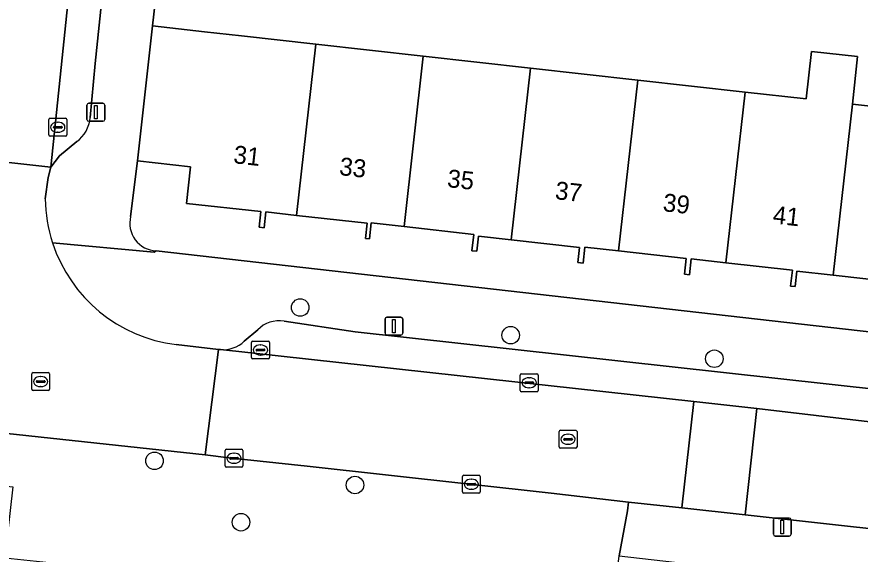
# Model space of a CAD drawing. Extents: x 162082 to 163401, y 388089 to 388636.
# Drawn here: x 163010.22 to 163057.31, y 388370.7 to 388400.69 of the extents above; entities that cross this region are included whole.
import ezdxf

# ---------------------------------------------------------------- set-up
doc = ezdxf.new("R2010")
doc.units = 0
for name, color, linetype in [('IMGEO_Boom', 7, 'Continuous'), ('IMGEO_Erf', 7, 'Continuous'), ('IMGEO_Fietspad_open', 7, 'Continuous'), ('IMGEO_Kolk', 7, 'Continuous'), ('IMGEO_Lichtmast', 7, 'Continuous'), ('IMGEO_Pand', 7, 'Continuous'), ('IMGEO_Pand_nummerreeks', 7, 'Continuous'), ('IMGEO_Parkeervlak_open', 7, 'Continuous'), ('IMGEO_Rijbaan_lokaal_open', 7, 'Continuous'), ('IMGEO_Rioolput', 7, 'Continuous'), ('IMGEO_Voetpad_open', 7, 'Continuous')]:
    doc.layers.add(name, color=color, linetype=linetype)

msp = doc.modelspace()

# ---------------------------------------------------------------- linework, layer by layer
at = {"layer": 'IMGEO_Boom'}
for centre in [(163026.044, 388384.462), (163037.798, 388382.916), (163049.169, 388381.604), (163017.91, 388375.907), (163029.102, 388374.553), (163022.737, 388372.478)]:
    msp.add_circle(centre, 0.489, dxfattribs=at)
at = {"layer": 'IMGEO_Erf'}
for points in [[(163018.02, 388402.158), (163017.798, 388400.18), (163020.69, 388399.858), (163022.768, 388399.626), (163026.911, 388399.164), (163032.904, 388398.495), (163038.897, 388397.826), (163044.889, 388397.158), (163050.882, 388396.489), (163054.301, 388396.107), (163054.596, 388398.752), (163057.17, 388398.465), (163056.875, 388395.82), (163062.869, 388395.152)], [(163059.45, 388385.853), (163055.807, 388386.26), (163053.771, 388386.487), (163053.675, 388385.629), (163053.428, 388385.656), (163053.528, 388386.552), (163049.818, 388386.966), (163047.879, 388387.182), (163047.779, 388386.286), (163047.5, 388386.317), (163047.599, 388387.201), (163043.824, 388387.622), (163041.946, 388387.832), (163041.847, 388386.939), (163041.538, 388386.974), (163041.632, 388387.818), (163037.827, 388388.243), (163035.998, 388388.447), (163035.904, 388387.603), (163035.631, 388387.633), (163035.733, 388388.543), (163031.841, 388388.978), (163030.004, 388389.183), (163029.904, 388388.291), (163029.696, 388388.314), (163029.791, 388389.164), (163025.843, 388389.604), (163024.126, 388389.796), (163024.028, 388388.917), (163023.755, 388388.947), (163023.852, 388389.814), (163019.698, 388390.277), (163019.926, 388392.317), (163016.958, 388392.649), (163016.576, 388389.543)], [(163017.997, 388387.624), (163097.61, 388378.592), (163098.133, 388383.545), (163096.315, 388383.748), (163096.219, 388382.89), (163095.866, 388382.93), (163095.962, 388383.791), (163091.985, 388384.235), (163090.348, 388384.418), (163090.255, 388383.585), (163089.968, 388383.617), (163090.061, 388384.449)]]:
    msp.add_lwpolyline(points, dxfattribs=at)
msp.add_arc((163018.058, 388389.155), 1.532, 165.3291, 267.71, dxfattribs=at)
at = {"layer": 'IMGEO_Fietspad_open'}
msp.add_lwpolyline([(163016.205, 388431.805), (163016.24, 388432.122), (163016.909, 388438.131), (163017.167, 388440.446), (163022.171, 388484.155), (163022.331, 388485.538), (163022.401, 388486.015), (163022.5, 388486.487), (163016.583, 388486.977), (163013.341, 388456.791), (163013.489, 388456.562), (163010.809, 388434.841), (163010.697, 388434.531), (163006.686, 388398.356), (163006.056, 388392.971), (163012.127, 388392.302)], close=True, dxfattribs=at)
at = {"layer": 'IMGEO_Kolk'}
for p, q in [((163012.006, 388394.1), (163012.006, 388394.952)), ((163012.081, 388395.026), (163012.933, 388395.026)), ((163012.494, 388394.806), (163012.519, 388394.806)), ((163013.007, 388394.952), (163013.007, 388394.1)), ((163012.265, 388394.52), (163012.265, 388394.532)), ((163012.703, 388394.483), (163012.305, 388394.483)), ((163012.308, 388394.569), (163012.706, 388394.569)), ((163012.749, 388394.532), (163012.749, 388394.52)), ((163012.933, 388394.026), (163012.081, 388394.026)), ((163012.517, 388394.246), (163012.492, 388394.246)), ((163023.326, 388381.666), (163023.326, 388382.518)), ((163023.401, 388382.592), (163024.253, 388382.592)), ((163024.327, 388382.518), (163024.327, 388381.666)), ((163023.585, 388382.086), (163023.585, 388382.098)), ((163024.023, 388382.049), (163023.625, 388382.049)), ((163023.628, 388382.135), (163024.026, 388382.135)), ((163023.814, 388382.372), (163023.839, 388382.372)), ((163024.069, 388382.098), (163024.069, 388382.086)), ((163024.253, 388381.592), (163023.401, 388381.592)), ((163023.837, 388381.812), (163023.812, 388381.812)), ((163038.33, 388379.839), (163038.33, 388380.691)), ((163038.405, 388380.765), (163039.257, 388380.765)), ((163039.331, 388380.691), (163039.331, 388379.839)), ((163038.589, 388380.259), (163038.589, 388380.271)), ((163039.027, 388380.222), (163038.629, 388380.222)), ((163038.632, 388380.308), (163039.03, 388380.308)), ((163038.818, 388380.545), (163038.843, 388380.545)), ((163039.073, 388380.271), (163039.073, 388380.259)), ((163039.257, 388379.765), (163038.405, 388379.765)), ((163038.841, 388379.985), (163038.816, 388379.985)), ((163021.847, 388375.622), (163021.847, 388376.474)), ((163021.922, 388376.548), (163022.774, 388376.548)), ((163022.848, 388376.474), (163022.848, 388375.622)), ((163022.106, 388376.042), (163022.106, 388376.054)), ((163022.544, 388376.005), (163022.146, 388376.005)), ((163022.149, 388376.091), (163022.547, 388376.091)), ((163022.335, 388376.328), (163022.36, 388376.328)), ((163022.59, 388376.054), (163022.59, 388376.042)), ((163022.774, 388375.548), (163021.922, 388375.548)), ((163022.358, 388375.768), (163022.333, 388375.768)), ((163035.099, 388374.171), (163035.099, 388375.023)), ((163035.174, 388375.097), (163036.026, 388375.097)), ((163036.1, 388375.023), (163036.1, 388374.171)), ((163035.358, 388374.591), (163035.358, 388374.603)), ((163035.796, 388374.554), (163035.398, 388374.554)), ((163035.401, 388374.64), (163035.799, 388374.64)), ((163035.587, 388374.877), (163035.612, 388374.877)), ((163035.842, 388374.603), (163035.842, 388374.591)), ((163036.026, 388374.097), (163035.174, 388374.097)), ((163035.61, 388374.317), (163035.585, 388374.317))]:
    msp.add_line(p, q, dxfattribs=at)
for points in [[(163012.006, 388394.1), (163012.006, 388394.952)], [(163012.081, 388395.026), (163012.933, 388395.026)], [(163013.007, 388394.952), (163013.007, 388394.1)], [(163012.933, 388394.026), (163012.081, 388394.026)], [(163023.326, 388381.666), (163023.326, 388382.518)], [(163023.401, 388382.592), (163024.253, 388382.592)], [(163024.327, 388382.518), (163024.327, 388381.666)], [(163024.253, 388381.592), (163023.401, 388381.592)], [(163038.33, 388379.839), (163038.33, 388380.691)], [(163038.405, 388380.765), (163039.257, 388380.765)], [(163039.331, 388380.691), (163039.331, 388379.839)], [(163039.257, 388379.765), (163038.405, 388379.765)], [(163021.847, 388375.622), (163021.847, 388376.474)], [(163021.922, 388376.548), (163022.774, 388376.548)], [(163022.848, 388376.474), (163022.848, 388375.622)], [(163022.774, 388375.548), (163021.922, 388375.548)], [(163035.099, 388374.171), (163035.099, 388375.023)], [(163035.174, 388375.097), (163036.026, 388375.097)], [(163036.1, 388375.023), (163036.1, 388374.171)], [(163036.026, 388374.097), (163035.174, 388374.097)]]:
    msp.add_lwpolyline(points, dxfattribs=at)
for centre, radius, start, end in [((163012.083, 388394.95), 0.0765, 91.552, 178.448), ((163012.083, 388394.95), 0.0765, 91.552, 178.448), ((163012.931, 388394.95), 0.0765, 1.552, 88.448), ((163012.931, 388394.95), 0.0765, 1.552, 88.448), ((163012.305, 388394.529), 0.0403, 85.8775, 175.7526), ((163012.302, 388394.519), 0.0366, 178.938, 274.7102), ((163012.706, 388394.526), 0.043, 264.8664, 352.4533), ((163012.71, 388394.531), 0.0386, 1.7309, 96.639), ((163012.083, 388394.102), 0.0765, 181.552, 268.448), ((163012.083, 388394.102), 0.0765, 181.552, 268.448), ((163012.931, 388394.102), 0.0765, 271.552, 358.448), ((163012.931, 388394.102), 0.0765, 271.552, 358.448), ((163023.403, 388382.516), 0.0765, 91.552, 178.448), ((163023.403, 388382.516), 0.0765, 91.552, 178.448), ((163024.251, 388382.516), 0.0765, 1.552, 88.448), ((163024.251, 388382.516), 0.0765, 1.552, 88.448), ((163023.625, 388382.095), 0.0403, 85.8775, 175.7526), ((163023.622, 388382.085), 0.0366, 178.938, 274.7102), ((163024.026, 388382.092), 0.043, 264.8664, 352.4533), ((163024.03, 388382.097), 0.0386, 1.7309, 96.639), ((163023.403, 388381.668), 0.0765, 181.552, 268.448), ((163023.403, 388381.668), 0.0765, 181.552, 268.448), ((163024.251, 388381.668), 0.0765, 271.552, 358.448), ((163024.251, 388381.668), 0.0765, 271.552, 358.448), ((163038.407, 388380.689), 0.0765, 91.552, 178.448), ((163038.407, 388380.689), 0.0765, 91.552, 178.448), ((163039.255, 388380.689), 0.0765, 1.552, 88.448), ((163039.255, 388380.689), 0.0765, 1.552, 88.448), ((163038.629, 388380.268), 0.0403, 85.8775, 175.7526), ((163038.626, 388380.258), 0.0366, 178.938, 274.7102), ((163039.03, 388380.265), 0.043, 264.8664, 352.4533), ((163039.034, 388380.27), 0.0386, 1.7309, 96.639), ((163038.407, 388379.841), 0.0765, 181.552, 268.448), ((163038.407, 388379.841), 0.0765, 181.552, 268.448), ((163039.255, 388379.841), 0.0765, 271.552, 358.448), ((163039.255, 388379.841), 0.0765, 271.552, 358.448), ((163021.924, 388376.472), 0.0765, 91.552, 178.448), ((163021.924, 388376.472), 0.0765, 91.552, 178.448), ((163022.772, 388376.472), 0.0765, 1.552, 88.448), ((163022.772, 388376.472), 0.0765, 1.552, 88.448), ((163022.146, 388376.051), 0.0403, 85.8775, 175.7526), ((163022.143, 388376.041), 0.0366, 178.938, 274.7102), ((163022.547, 388376.048), 0.043, 264.8664, 352.4533), ((163022.551, 388376.053), 0.0386, 1.7309, 96.639), ((163021.924, 388375.624), 0.0765, 181.552, 268.448), ((163021.924, 388375.624), 0.0765, 181.552, 268.448), ((163022.772, 388375.624), 0.0765, 271.552, 358.448), ((163022.772, 388375.624), 0.0765, 271.552, 358.448), ((163035.176, 388375.021), 0.0765, 91.552, 178.448), ((163035.176, 388375.021), 0.0765, 91.552, 178.448), ((163036.024, 388375.021), 0.0765, 1.552, 88.448), ((163036.024, 388375.021), 0.0765, 1.552, 88.448), ((163035.398, 388374.6), 0.0403, 85.8775, 175.7526), ((163035.395, 388374.59), 0.0366, 178.938, 274.7102), ((163035.799, 388374.597), 0.043, 264.8664, 352.4533), ((163035.803, 388374.602), 0.0386, 1.7309, 96.639), ((163035.176, 388374.173), 0.0765, 181.552, 268.448), ((163035.176, 388374.173), 0.0765, 181.552, 268.448), ((163036.024, 388374.173), 0.0765, 271.552, 358.448), ((163036.024, 388374.173), 0.0765, 271.552, 358.448)]:
    msp.add_arc(centre, radius, start, end, dxfattribs=at)
for centre, major_axis, ratio, start_param, end_param in [((163012.493, 388394.526), (-0.387, 0.002), 0.722429, 4.712389, 7.853982), ((163012.518, 388394.526), (-0.39, 0.002), 0.717154, 1.570796, 4.712389), ((163023.813, 388382.092), (-0.387, 0.002), 0.722429, 4.712389, 7.853982), ((163023.838, 388382.092), (-0.39, 0.002), 0.717154, 1.570796, 4.712389), ((163038.817, 388380.265), (-0.387, 0.002), 0.722429, 4.712389, 7.853982), ((163038.842, 388380.265), (-0.39, 0.002), 0.717154, 1.570796, 4.712389), ((163022.334, 388376.048), (-0.387, 0.002), 0.722429, 4.712389, 7.853982), ((163022.359, 388376.048), (-0.39, 0.002), 0.717154, 1.570796, 4.712389), ((163035.586, 388374.597), (-0.387, 0.002), 0.722429, 4.712389, 7.853982), ((163035.611, 388374.597), (-0.39, 0.002), 0.717154, 1.570796, 4.712389)]:
    msp.add_ellipse(centre, major_axis=major_axis, ratio=ratio, start_param=start_param, end_param=end_param, dxfattribs=at)
at = {"layer": 'IMGEO_Lichtmast'}
for p, q in [((163014.136, 388394.962), (163014.136, 388395.762)), ((163014.136, 388395.762), (163014.136, 388394.962)), ((163014.236, 388395.862), (163015.026, 388395.862)), ((163015.026, 388395.862), (163014.236, 388395.862)), ((163015.126, 388395.762), (163015.126, 388394.962)), ((163015.126, 388394.962), (163015.126, 388395.762)), ((163015.026, 388394.862), (163014.236, 388394.862)), ((163014.236, 388394.862), (163015.026, 388394.862)), ((163030.78, 388383.023), (163030.78, 388383.823)), ((163030.78, 388383.823), (163030.78, 388383.023)), ((163030.88, 388383.923), (163031.67, 388383.923)), ((163031.67, 388383.923), (163030.88, 388383.923)), ((163031.77, 388383.823), (163031.77, 388383.023)), ((163031.77, 388383.023), (163031.77, 388383.823)), ((163031.67, 388382.923), (163030.88, 388382.923)), ((163030.88, 388382.923), (163031.67, 388382.923)), ((163052.565, 388372.71), (163053.355, 388372.71)), ((163053.355, 388372.71), (163052.565, 388372.71)), ((163052.465, 388371.81), (163052.465, 388372.61)), ((163052.465, 388372.61), (163052.465, 388371.81)), ((163053.455, 388372.61), (163053.455, 388371.81)), ((163053.455, 388371.81), (163053.455, 388372.61)), ((163053.355, 388371.71), (163052.565, 388371.71)), ((163052.565, 388371.71), (163053.355, 388371.71))]:
    msp.add_line(p, q, dxfattribs=at)
for points in [[(163014.556, 388395.737), (163014.706, 388395.737), (163014.706, 388394.987), (163014.556, 388394.987), (163014.556, 388395.737)], [(163031.2, 388383.798), (163031.35, 388383.798), (163031.35, 388383.048), (163031.2, 388383.048), (163031.2, 388383.798)], [(163052.885, 388372.585), (163053.035, 388372.585), (163053.035, 388371.835), (163052.885, 388371.835), (163052.885, 388372.585)]]:
    msp.add_lwpolyline(points, dxfattribs=at)
for centre, start, end in [((163014.236, 388395.762), 90, 180), ((163014.236, 388395.762), 90, 180), ((163015.026, 388395.762), 0, 90), ((163015.026, 388395.762), 360, 90), ((163014.236, 388394.962), 180, 270), ((163014.236, 388394.962), 180, 270), ((163015.026, 388394.962), 270, 0), ((163015.026, 388394.962), 270, 0), ((163030.88, 388383.823), 90, 180), ((163030.88, 388383.823), 90, 180), ((163031.67, 388383.823), 0, 90), ((163031.67, 388383.823), 360, 90), ((163030.88, 388383.023), 180, 270), ((163030.88, 388383.023), 180, 270), ((163031.67, 388383.023), 270, 0), ((163031.67, 388383.023), 270, 0), ((163052.565, 388372.61), 90, 180), ((163052.565, 388372.61), 90, 180), ((163053.355, 388372.61), 0, 90), ((163053.355, 388372.61), 360, 90), ((163052.565, 388371.81), 180, 270), ((163052.565, 388371.81), 180, 270), ((163053.355, 388371.81), 270, 0), ((163053.355, 388371.81), 270, 0)]:
    msp.add_arc(centre, 0.1, start, end, dxfattribs=at)
at = {"layer": 'IMGEO_Pand'}
for points in [[(163025.843, 388389.604), (163026.911, 388399.164), (163022.768, 388399.626), (163020.69, 388399.858), (163017.798, 388400.18), (163016.958, 388392.649), (163019.926, 388392.317), (163019.698, 388390.277), (163023.852, 388389.814), (163023.755, 388388.947), (163024.028, 388388.917), (163024.126, 388389.796)], [(163025.843, 388389.604), (163029.791, 388389.164), (163029.696, 388388.314), (163029.904, 388388.291), (163030.004, 388389.183), (163031.841, 388388.978), (163032.904, 388398.495), (163026.911, 388399.164)], [(163056.875, 388395.82), (163057.17, 388398.465), (163054.596, 388398.752), (163054.301, 388396.107), (163050.882, 388396.489), (163049.818, 388386.966), (163053.528, 388386.552), (163053.428, 388385.656), (163053.675, 388385.629), (163053.771, 388386.487), (163055.807, 388386.26)], [(163031.841, 388388.978), (163035.733, 388388.543), (163035.631, 388387.633), (163035.904, 388387.603), (163035.998, 388388.447), (163037.827, 388388.243), (163038.897, 388397.826), (163032.904, 388398.495)], [(163044.889, 388397.158), (163038.897, 388397.826), (163037.827, 388388.243), (163041.632, 388387.818), (163041.538, 388386.974), (163041.847, 388386.939), (163041.946, 388387.832), (163043.824, 388387.622)], [(163044.889, 388397.158), (163043.824, 388387.622), (163047.599, 388387.201), (163047.5, 388386.317), (163047.779, 388386.286), (163047.879, 388387.182), (163049.818, 388386.966), (163050.882, 388396.489)], [(163055.807, 388386.26), (163059.45, 388385.853), (163059.351, 388384.965), (163059.63, 388384.934), (163059.73, 388385.826), (163061.8, 388385.595), (163062.869, 388395.152), (163056.875, 388395.82)]]:
    msp.add_lwpolyline(points, close=True, dxfattribs=at)
at = {"layer": 'IMGEO_Parkeervlak_open'}
for points in [[(163016.205, 388431.805), (163012.127, 388392.302), (163012.608, 388392.923), (163013.562, 388393.721)], [(163014.314, 388395.068), (163014.598, 388398.092), (163015.484, 388406.665), (163015.969, 388410.514), (163017.799, 388428.233), (163017.566, 388429.63), (163016.891, 388430.415)], [(163029.112, 388383.106), (163025.141, 388383.695)], [(163021.586, 388382.114), (163048.015, 388379.213), (163051.544, 388378.826), (163071.745, 388376.443), (163110.336, 388372.094), (163110.59, 388374.111), (163101.638, 388375.101), (163097.053, 388375.608), (163029.112, 388383.106)], [(163023.671, 388383.215), (163022.922, 388382.58)]]:
    msp.add_lwpolyline(points, dxfattribs=at)
for centre, radius, start, end in [((163012.479, 388395.209), 1.84, 306.0477, 355.605), ((163024.85, 388382.096), 1.625, 79.6696, 136.4973), ((163021.723, 388383.87), 1.761, 265.5468, 312.911)]:
    msp.add_arc(centre, radius, start, end, dxfattribs=at)
at = {"layer": 'IMGEO_Rijbaan_lokaal_open'}
for points in [[(163011.808, 388390.527), (163011.963, 388391.713), (163012.127, 388392.302), (163006.056, 388392.971), (163005.941, 388391.837)], [(162996.782, 388384.817), (162993.964, 388385.201), (162984.836, 388386.191), (162984.268, 388380.165), (163020.733, 388376.234), (163021.473, 388382.126), (163019.11, 388382.395)]]:
    msp.add_lwpolyline(points, dxfattribs=at)
for points in [[(163021.473, 388382.126), (163020.733, 388376.234), (163022.055, 388376.08), (163026.424, 388375.608), (163040.062, 388374.092), (163044.378, 388373.604), (163047.36, 388373.275), (163048.015, 388379.213), (163021.586, 388382.114)], [(163048.015, 388379.213), (163047.36, 388373.275), (163050.888, 388372.886), (163051.544, 388378.826)], [(163071.745, 388376.443), (163051.544, 388378.826), (163050.888, 388372.886), (163109.621, 388366.406), (163110.336, 388372.094)]]:
    msp.add_lwpolyline(points, close=True, dxfattribs=at)
for centre, radius, start, end in [((163020.166, 388390.654), 8.359, 180.8673, 197.9968), ((163020.12, 388390.646), 8.313, 198.0479, 263.0212)]:
    msp.add_arc(centre, radius, start, end, dxfattribs=at)
at = {"layer": 'IMGEO_Rioolput'}
for p, q in [((163011.051, 388379.904), (163011.051, 388380.756)), ((163011.126, 388380.83), (163011.978, 388380.83)), ((163012.052, 388380.756), (163012.052, 388379.904)), ((163011.31, 388380.324), (163011.31, 388380.336)), ((163011.748, 388380.287), (163011.35, 388380.287)), ((163011.353, 388380.373), (163011.751, 388380.373)), ((163011.539, 388380.61), (163011.564, 388380.61)), ((163011.794, 388380.336), (163011.794, 388380.324)), ((163011.978, 388379.83), (163011.126, 388379.83)), ((163011.562, 388380.05), (163011.537, 388380.05)), ((163040.499, 388376.683), (163040.499, 388377.535)), ((163040.574, 388377.609), (163041.426, 388377.609)), ((163040.987, 388377.389), (163041.012, 388377.389)), ((163041.5, 388377.535), (163041.5, 388376.683)), ((163040.758, 388377.103), (163040.758, 388377.115)), ((163041.196, 388377.066), (163040.798, 388377.066)), ((163040.801, 388377.152), (163041.199, 388377.152)), ((163041.242, 388377.115), (163041.242, 388377.103)), ((163041.426, 388376.609), (163040.574, 388376.609)), ((163041.01, 388376.829), (163040.985, 388376.829))]:
    msp.add_line(p, q, dxfattribs=at)
for points in [[(163011.051, 388379.904), (163011.051, 388380.756)], [(163011.126, 388380.83), (163011.978, 388380.83)], [(163012.052, 388380.756), (163012.052, 388379.904)], [(163011.978, 388379.83), (163011.126, 388379.83)], [(163040.499, 388376.683), (163040.499, 388377.535)], [(163040.574, 388377.609), (163041.426, 388377.609)], [(163041.5, 388377.535), (163041.5, 388376.683)], [(163041.426, 388376.609), (163040.574, 388376.609)]]:
    msp.add_lwpolyline(points, dxfattribs=at)
for centre, radius, start, end in [((163011.128, 388380.754), 0.0765, 91.552, 178.448), ((163011.128, 388380.754), 0.0765, 91.552, 178.448), ((163011.976, 388380.754), 0.0765, 1.552, 88.448), ((163011.976, 388380.754), 0.0765, 1.552, 88.448), ((163011.35, 388380.333), 0.0403, 85.8775, 175.7526), ((163011.347, 388380.323), 0.0366, 178.938, 274.7102), ((163011.751, 388380.33), 0.043, 264.8664, 352.4533), ((163011.755, 388380.335), 0.0386, 1.7309, 96.639), ((163011.128, 388379.906), 0.0765, 181.552, 268.448), ((163011.128, 388379.906), 0.0765, 181.552, 268.448), ((163011.976, 388379.906), 0.0765, 271.552, 358.448), ((163011.976, 388379.906), 0.0765, 271.552, 358.448), ((163040.576, 388377.533), 0.0765, 91.552, 178.448), ((163040.576, 388377.533), 0.0765, 91.552, 178.448), ((163041.424, 388377.533), 0.0765, 1.552, 88.448), ((163041.424, 388377.533), 0.0765, 1.552, 88.448), ((163040.798, 388377.112), 0.0403, 85.8775, 175.7526), ((163040.795, 388377.102), 0.0366, 178.938, 274.7102), ((163041.199, 388377.109), 0.043, 264.8664, 352.4533), ((163041.203, 388377.114), 0.0386, 1.7309, 96.639), ((163040.576, 388376.685), 0.0765, 181.552, 268.448), ((163040.576, 388376.685), 0.0765, 181.552, 268.448), ((163041.424, 388376.685), 0.0765, 271.552, 358.448), ((163041.424, 388376.685), 0.0765, 271.552, 358.448)]:
    msp.add_arc(centre, radius, start, end, dxfattribs=at)
for centre, major_axis, ratio, start_param, end_param in [((163011.538, 388380.33), (-0.387, 0.002), 0.722429, 4.712389, 7.853982), ((163011.563, 388380.33), (-0.39, 0.002), 0.717154, 1.570796, 4.712389), ((163040.986, 388377.109), (-0.387, 0.002), 0.722429, 4.712389, 7.853982), ((163041.011, 388377.109), (-0.39, 0.002), 0.717154, 1.570796, 4.712389)]:
    msp.add_ellipse(centre, major_axis=major_axis, ratio=ratio, start_param=start_param, end_param=end_param, dxfattribs=at)
at = {"layer": 'IMGEO_Voetpad_open'}
for points in [[(163016.576, 388389.543), (163016.958, 388392.649), (163017.798, 388400.18), (163018.02, 388402.158), (163018.933, 388410.27), (163019.119, 388411.926), (163021.462, 388432.745), (163021.843, 388436.633), (163027.732, 388488.769)], [(163016.891, 388430.415), (163017.566, 388429.63), (163017.799, 388428.233), (163015.969, 388410.514), (163015.484, 388406.665), (163014.598, 388398.092), (163014.314, 388395.068)], [(163013.562, 388393.721), (163012.608, 388392.923), (163012.127, 388392.302), (163011.963, 388391.713), (163011.808, 388390.527)], [(163012.216, 388388.071), (163017.885, 388387.553), (163017.997, 388387.624)], [(163098.952, 388378.44), (163097.61, 388378.592), (163017.997, 388387.624), (163017.885, 388387.553), (163012.216, 388388.071)], [(163025.141, 388383.695), (163029.112, 388383.106), (163097.053, 388375.608), (163101.638, 388375.101), (163110.59, 388374.111), (163113.957, 388373.739), (163115.497, 388373.569)], [(163022.922, 388382.58), (163023.671, 388383.215)], [(163019.11, 388382.395), (163021.473, 388382.126), (163021.586, 388382.114)], [(163022.055, 388376.08), (163020.733, 388376.234), (162984.268, 388380.165), (162976.717, 388381.052), (162969.175, 388381.841)], [(162962.335, 388379.428), (162966.834, 388379.121), (162966.913, 388379.037), (162986.604, 388377.09), (163000.604, 388375.516), (163010.001, 388374.46), (163009.556, 388370.497), (163013.441, 388370.076), (163039.409, 388367.179), (163039.363, 388366.766), (163043.358, 388366.272), (163043.859, 388370.607), (163044.321, 388373.109), (163044.378, 388373.604), (163040.062, 388374.092), (163026.424, 388375.608), (163022.055, 388376.08)]]:
    msp.add_lwpolyline(points, dxfattribs=at)
msp.add_lwpolyline([(163136.729, 388363.415), (163113.078, 388366.024), (163109.621, 388366.406), (163050.888, 388372.886), (163047.36, 388373.275), (163044.378, 388373.604), (163044.321, 388373.109), (163043.859, 388370.607), (163088.73, 388365.476), (163120.564, 388362.251), (163134.198, 388360.66), (163147.342, 388359.113), (163147.577, 388362.019), (163141.724, 388362.73)], close=True, dxfattribs=at)
for centre, radius, start, end in [((163012.479, 388395.209), 1.84, 306.0477, 355.605), ((163020.166, 388390.654), 8.359, 180.8673, 197.9968), ((163018.058, 388389.155), 1.532, 165.3291, 267.71), ((163020.12, 388390.646), 8.313, 198.0479, 263.0212), ((163024.85, 388382.096), 1.625, 79.6696, 136.4973), ((163021.723, 388383.87), 1.761, 265.5468, 312.911)]:
    msp.add_arc(centre, radius, start, end, dxfattribs=at)

# ---------------------------------------------------------------- texts
at = {"layer": 'IMGEO_Pand_nummerreeks'}
for s, rotation, p in [('31', 353.6261, (163022.281, 388392.525)), ('33', 353.6261, (163028.192, 388391.864)), ('35', 353.6261, (163034.216, 388391.191)), ('37', 353.6261, (163040.24, 388390.518)), ('39', 353.6261, (163046.263, 388389.845)), ('41', 353.6287, (163052.399, 388389.16))]:
    msp.add_text(s, height=1, rotation=rotation, dxfattribs=at).set_placement(p)

doc.saveas('drawing.dxf')
